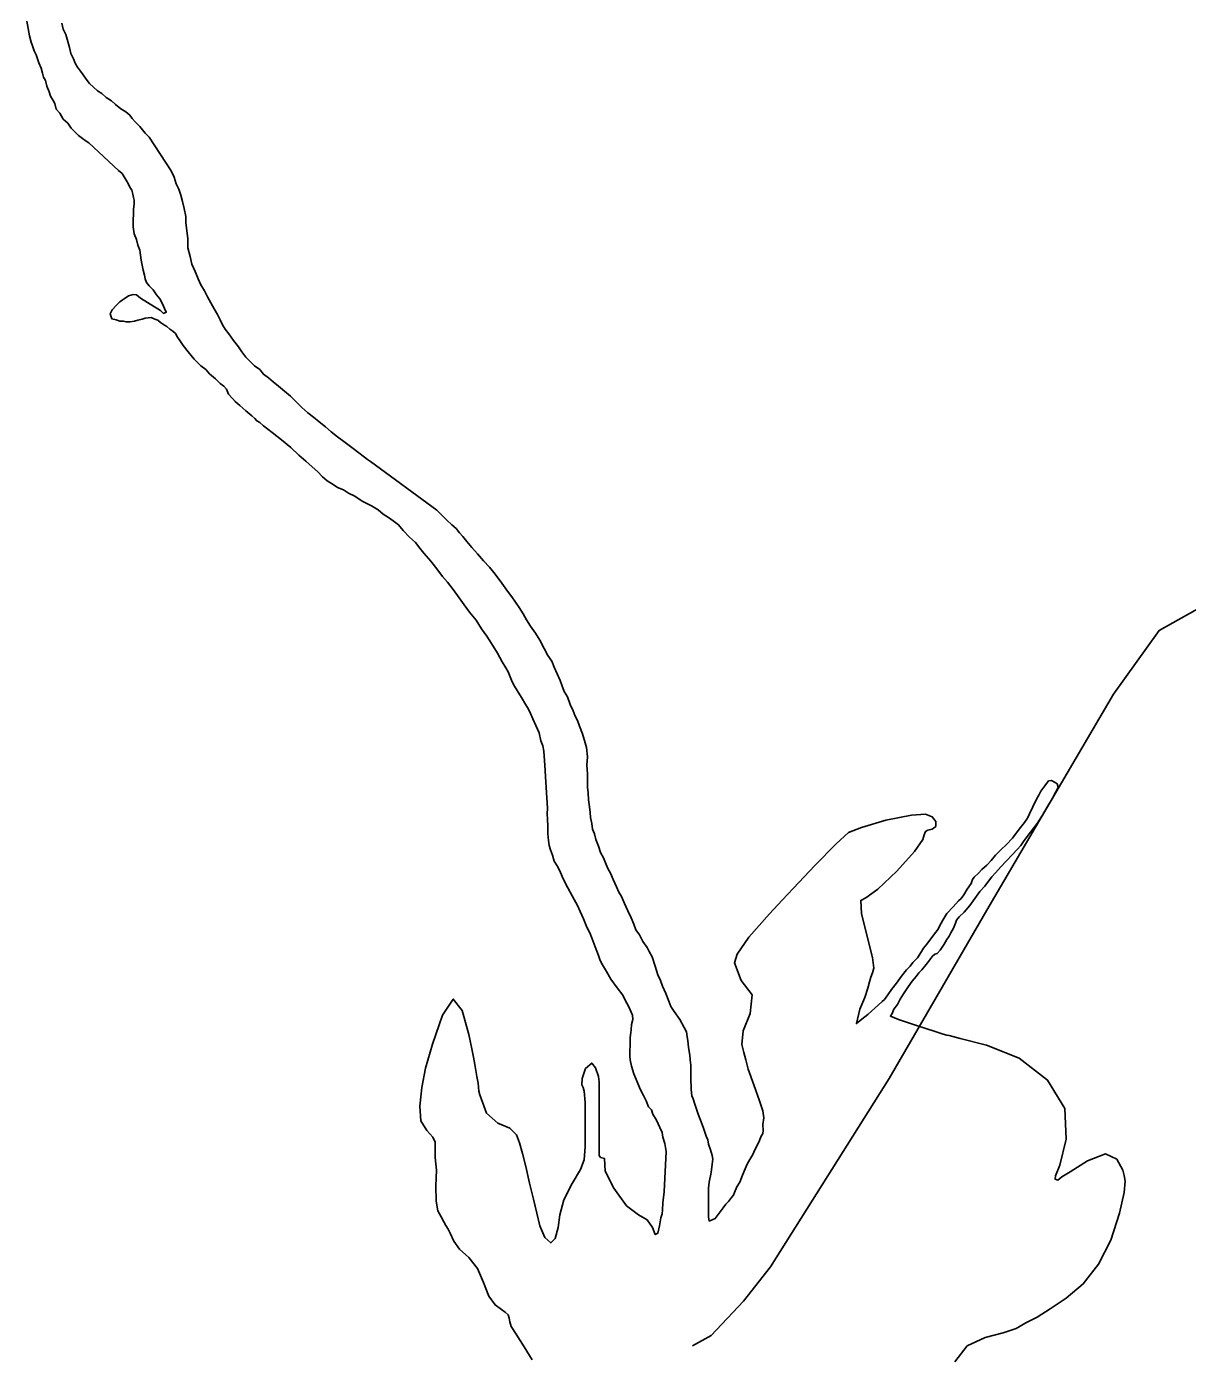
# Model space of a CAD drawing. Extents: x 1662474 to 1856135, y 779280 to 917889.
# Drawn here: x 1742502 to 1743374, y 802077 to 803078 of the extents above; entities that cross this region are included whole.
import ezdxf

# ---------------------------------------------------------------- set-up
doc = ezdxf.new("R2010")
doc.units = 0
doc.layers.add('Exist Hydrographic Lake Shore', color=7, linetype='Continuous')
doc.layers.add('Exist Hydrographic Misc Water Feature', color=7, linetype='Continuous')

msp = doc.modelspace()

# ---------------------------------------------------------------- linework, layer by layer
at = {"layer": 'Exist Hydrographic Lake Shore'}
for points in [[(1742607.6, 802852.9), (1742605.8, 802854), (1742602.9, 802856.1), (1742600.8, 802857.7), (1742598.6, 802858.4), (1742595.8, 802859.8), (1742591.5, 802859.2), (1742589.2, 802858.4), (1742586, 802857.7), (1742583.4, 802857.1), (1742580.2, 802856.6), (1742577.1, 802856.4), (1742575.2, 802856.9), (1742572.4, 802857.1), (1742569.5, 802857.9), (1742566.4, 802858.7), (1742565.2, 802862.4), (1742566.6, 802865.6), (1742569.5, 802868.7), (1742572.4, 802871.6), (1742574, 802872.9), (1742575.5, 802873.9), (1742578.8, 802876), (1742582.4, 802877.1), (1742584.8, 802876.8), (1742587.9, 802874.4), (1742593.1, 802871.1), (1742598.4, 802867.9), (1742600.8, 802866.3), (1742602.9, 802865), (1742605.2, 802862.9), (1742607.2, 802863.7), (1742606, 802866.6), (1742604.4, 802870), (1742602.4, 802873.7), (1742599.8, 802876.8), (1742597.4, 802880.5), (1742594.5, 802883.6), (1742592.4, 802886), (1742591.5, 802888.9), (1742590.8, 802891.5), (1742589.8, 802895.2), (1742589.2, 802899.1), (1742588.4, 802902.8), (1742587.9, 802906.5), (1742587.4, 802910.4), (1742586, 802914.1), (1742584.8, 802918.3), (1742583.1, 802922.5), (1742582.4, 802927.8), (1742582.4, 802931.7), (1742582.4, 802933.8), (1742582.6, 802936.7), (1742582.6, 802940.9), (1742583.1, 802945.1), (1742583.1, 802947.9), (1742582.6, 802949.8), (1742582.1, 802952.4), (1742581.4, 802955.3), (1742580, 802957.7), (1742578.8, 802960), (1742577.1, 802962.9), (1742575.5, 802965.5), (1742574, 802967.9), (1742571.4, 802970.2), (1742549, 802991), (1742547.2, 802992.3), (1742544.2, 802994.1), (1742541.4, 802996.5), (1742538.5, 802999.1), (1742535.9, 803002), (1742533.2, 803005.7), (1742529.9, 803008.8), (1742527.2, 803013.3), (1742524.6, 803016.2), (1742523.6, 803020.4), (1742522.2, 803022.8), (1742520.4, 803025.9), (1742519.4, 803029.3), (1742517.5, 803033.5), (1742516.5, 803037.7), (1742515.1, 803040.3), (1742514.4, 803043.2), (1742513.4, 803046.9), (1742511.5, 803051.1), (1742510.5, 803054), (1742509.4, 803057.1), (1742508.1, 803060), (1742506.8, 803063.7), (1742505.8, 803066.6), (1742504.6, 803071.3), (1742503.6, 803076.8), (1742502.4, 803082.3)], [(1742528.9, 803080.8), (1742529.9, 803076.3), (1742531.8, 803072.4), (1742533.2, 803067.1), (1742534.6, 803062.4), (1742535.6, 803057.9), (1742537.5, 803054), (1742538.8, 803050.8), (1742540.6, 803047.7), (1742542.8, 803044.8), (1742544.9, 803041.9), (1742547.2, 803038.8), (1742549.5, 803035.6), (1742552.5, 803032.8), (1742555.6, 803030.1), (1742558.8, 803028), (1742562.1, 803025.1), (1742566.1, 803022.5), (1742569.2, 803019.6), (1742573.1, 803016.4), (1742576.9, 803014.1), (1742579.8, 803011.8), (1742581.6, 803009.1), (1742584, 803006.8), (1742587.4, 803003.1), (1742591.5, 802998.3), (1742594.5, 802995.2), (1742611, 802969.8), (1742613.1, 802965.2), (1742614.6, 802960.2), (1742616.8, 802956.1), (1742618.1, 802951.6), (1742619.4, 802946.9), (1742620.8, 802941.6), (1742622, 802935.6), (1742622, 802930.9), (1742622.8, 802925.1), (1742623.4, 802918.8), (1742623.4, 802912), (1742625.1, 802905.7), (1742626.5, 802899.9), (1742628.9, 802894.4), (1742631.1, 802888.9), (1742633.2, 802884.2), (1742635.9, 802879.9), (1742638.2, 802875.2), (1742640.6, 802870.8), (1742643.2, 802866.3), (1742645.6, 802861.9), (1742647.8, 802857.9), (1742649.5, 802854.2), (1742651.6, 802851.1), (1742654.2, 802847.4), (1742657.8, 802842.4), (1742661.4, 802837.7), (1742664, 802834.1), (1742667.1, 802830.1), (1742670.2, 802826.7), (1742673.5, 802823.6), (1742677.4, 802820.6), (1742680.2, 802817.2), (1742684, 802814.4), (1742687.6, 802811.4), (1742691.5, 802808.1), (1742696, 802804.4), (1742700.5, 802800.7), (1742704.6, 802796.8), (1742709.1, 802792.3), (1742713.6, 802788.1), (1742717.8, 802784.9), (1742722.2, 802781.3), (1742726.8, 802777.6), (1742731.1, 802773.9), (1742735.9, 802770.2), (1742740.6, 802766.6), (1742746.6, 802762.1)], [(1742907.2, 802434.8), (1742904.6, 802440.1), (1742902.9, 802444.2), (1742900.8, 802447.9), (1742898.6, 802451.6), (1742897.4, 802456.1), (1742895.8, 802460), (1742894.8, 802463.4), (1742894.4, 802467.1), (1742893.9, 802472.1), (1742893.9, 802477.9), (1742893.6, 802483.1), (1742893.4, 802487.1), (1742893.6, 802491.2), (1742893.1, 802499.1), (1742892.4, 802510.9), (1742891.5, 802523.6), (1742891.2, 802530.4), (1742890.8, 802534.1), (1742890, 802538), (1742888.6, 802541.9), (1742887.4, 802547.9), (1742884.8, 802553.4), (1742882.6, 802558.4), (1742880.8, 802562.4), (1742879.2, 802565.6), (1742877.4, 802568.9), (1742874, 802574.4), (1742870.9, 802579.7), (1742868.8, 802582.9), (1742867.1, 802586.2), (1742865.6, 802589.9), (1742864, 802593.6), (1742862.4, 802596.8), (1742859.5, 802601.2), (1742856.1, 802607.6), (1742851.6, 802614.9), (1742848, 802620.4), (1742844, 802625.9), (1742839.9, 802632.4), (1742835.1, 802638.5), (1742831.1, 802644), (1742827.2, 802649.2), (1742822.8, 802655.6), (1742818.4, 802661.1), (1742814.6, 802665.2), (1742811.2, 802670), (1742806, 802676.8), (1742800.8, 802682.9), (1742797.6, 802686.6), (1742794.5, 802690.8), (1742790, 802694.9), (1742785.2, 802699.9), (1742781.6, 802704.1), (1742777.6, 802707.2), (1742774.2, 802709.6), (1742770.2, 802712.2), (1742766.4, 802715.4), (1742761.4, 802718.3), (1742754.5, 802721.9), (1742748.8, 802725.6), (1742744, 802727.8), (1742740.4, 802730.4), (1742735.9, 802732.2), (1742731.8, 802734.8), (1742728, 802737.2), (1742724.6, 802740.1), (1742721, 802743.8), (1742716.8, 802747.7), (1742712, 802751.9), (1742706.8, 802756.4), (1742700.8, 802762.1), (1742693.9, 802767.9), (1742686.9, 802773.4), (1742680.2, 802778.4), (1742677.4, 802780.8), (1742675.2, 802782.1), (1742673.8, 802783.9), (1742671.4, 802786), (1742666.9, 802789.7), (1742662.4, 802793.6), (1742659, 802796.8), (1742657.1, 802798.9), (1742654, 802802.2), (1742652.5, 802805.9), (1742650.4, 802808.3), (1742647.8, 802810.1), (1742644.2, 802813.8), (1742639.6, 802817.5), (1742637, 802820.6), (1742633.2, 802823.6), (1742628.2, 802828.5), (1742623.6, 802834.1), (1742619.9, 802838.8), (1742617.5, 802842.4), (1742615.8, 802845.1), (1742614.1, 802847.7), (1742612.2, 802849.5), (1742609.9, 802851.1), (1742607.6, 802852.9)], [(1742746.6, 802762.1), (1742752.8, 802757.4), (1742758.5, 802753.2), (1742760.6, 802751.6), (1742810.5, 802715.1)], [(1742810.5, 802715.1), (1742814.4, 802711.2), (1742818, 802707.5), (1742821.8, 802704.1), (1742825.1, 802701.2), (1742827.5, 802698.1), (1742829.9, 802695.2), (1742833, 802691.5), (1742836.8, 802687.1), (1742841.1, 802682.3), (1742845.6, 802677.1), (1742850.1, 802672.4), (1742854.2, 802667.1), (1742859.2, 802660.3), (1742863.5, 802654.2), (1742866.9, 802650.1), (1742869.5, 802645.9), (1742872.4, 802641.9), (1742875.2, 802637.2), (1742877.9, 802632.8), (1742880.8, 802628), (1742884.5, 802622.8), (1742887.9, 802617.5), (1742891.2, 802611.2), (1742893.9, 802605.9), (1742896.8, 802601.8), (1742898.6, 802597.3), (1742900.8, 802592.1), (1742903.1, 802587.3), (1742904.4, 802583.6), (1742906.2, 802578.9), (1742908.6, 802574.8), (1742910.5, 802569.2), (1742912.8, 802564.5), (1742914.4, 802560.3), (1742916, 802557.1), (1742917.5, 802552.9), (1742919.9, 802547.2), (1742922, 802540.3), (1742922.8, 802536.9), (1742923.6, 802529.8), (1742923.2, 802523.6), (1742923.6, 802517.2), (1742923.6, 802513.6), (1742923.6, 802510.4), (1742923.6, 802507.2), (1742924.1, 802502.8), (1742924.4, 802497.6), (1742925.1, 802492.3), (1742925.6, 802488.1), (1742925.9, 802484.4), (1742926.8, 802479.7), (1742927.5, 802475.5), (1742928.9, 802472.1), (1742929.9, 802467.9), (1742932, 802462.9), (1742933.5, 802457.9), (1742935.6, 802454), (1742937.2, 802450.3), (1742938.8, 802446.1), (1742940.9, 802442.4), (1742942.8, 802437.8), (1742945.4, 802432.2), (1742947.2, 802428.2), (1742949.2, 802425.1), (1742951.4, 802419.6), (1742954, 802414.1), (1742956.4, 802408.9), (1742958.5, 802404.1), (1742960, 802399.9), (1742962.6, 802396.2), (1742965.2, 802391.2), (1742968.5, 802386.6), (1742970, 802383.6), (1742972.1, 802379.7), (1742974.5, 802372.6), (1742976.4, 802366.1), (1742978.4, 802361.9), (1742980, 802357.7), (1742982.4, 802352.2), (1742984.8, 802346.4), (1742986.2, 802342.4), (1742988.6, 802338.5), (1742992.9, 802332.5), (1742996.2, 802326.7), (1742998.1, 802323.3), (1742998.6, 802319.6), (1742999.1, 802316.8), (1742999.6, 802311.5), (1743000.5, 802305.9), (1743000.8, 802302.3), (1743001.2, 802298.4), (1743001.2, 802288.9), (1743001.5, 802280), (1743002, 802275.2), (1743002.9, 802273.1), (1743003.9, 802269.8), (1743005.2, 802266.1), (1743006.5, 802262.4), (1743007.5, 802259.5)], [(1743159.5, 802365.2), (1743163.2, 802369.8), (1743166.1, 802372.6), (1743167.9, 802375.5), (1743171.4, 802378.9), (1743174.5, 802383.6), (1743176, 802386.2), (1743178.6, 802389.2), (1743182.1, 802393.9), (1743185.2, 802398.1), (1743187.1, 802400.4), (1743187.9, 802402.8), (1743190.5, 802407.2), (1743193.6, 802412.2), (1743198.4, 802417.2), (1743202.2, 802421.7), (1743204.4, 802423.6), (1743206.2, 802426.2), (1743208.9, 802430.4), (1743211.8, 802434.8), (1743212.8, 802437.8), (1743214.1, 802439.6), (1743217.2, 802442.4), (1743219.9, 802445.3), (1743221.8, 802446.9), (1743223.6, 802448.5), (1743226.8, 802452.1), (1743230.1, 802456.1), (1743232.5, 802458.4), (1743234.4, 802460.3), (1743238, 802463.9), (1743242.8, 802468.9), (1743247.8, 802475.5), (1743251.9, 802480.5), (1743254, 802483.9), (1743255.6, 802487.1), (1743258, 802492.3), (1743260.9, 802498.1), (1743262.6, 802501.2), (1743264.2, 802504.1), (1743267.1, 802508.1), (1743270, 802511.8), (1743272.1, 802512), (1743274.8, 802510.7), (1743276.4, 802509.6), (1743277.1, 802507.2), (1743275.5, 802503.6), (1743272.6, 802498.4), (1743269.2, 802492.6), (1743265.5, 802486), (1743261.4, 802479.7), (1743256.4, 802473.4), (1743251.6, 802467.1), (1743249.2, 802463.4), (1743246.4, 802460.3), (1743242.8, 802456.4), (1743238.2, 802451.6), (1743234.1, 802447.2), (1743230.1, 802442.7), (1743227.2, 802439.8), (1743224.9, 802436.4), (1743222, 802432.8), (1743218.4, 802428.8), (1743214.6, 802423.6), (1743210.8, 802418.3), (1743206.5, 802413.3), (1743202.9, 802409.6), (1743200.8, 802407.2), (1743200, 802404.9), (1743198.6, 802401.2), (1743196.5, 802397.8), (1743195.2, 802395.2), (1743193.6, 802392.6), (1743191.5, 802389.2), (1743188.6, 802384.7), (1743186.2, 802382.1), (1743184.5, 802381.6), (1743182.6, 802380), (1743180.8, 802377.4), (1743177.9, 802373.9), (1743174.8, 802370), (1743172.6, 802367.6), (1743170.5, 802364.8), (1743167.6, 802361.3), (1743164.5, 802357.1), (1743162.4, 802354.2), (1743160.9, 802351.9), (1743158.5, 802347.9), (1743156.4, 802343.8), (1743153.8, 802340.4), (1743152.4, 802337.2), (1743151.1, 802335.1), (1743157.1, 802332.5), (1743170.8, 802328), (1743184.8, 802323.6), (1743190.8, 802321.7), (1743193.4, 802320.9), (1743195.2, 802320.7), (1743203.6, 802318.3), (1743223.2, 802313.3)], [(1743007.5, 802259.5), (1743008.9, 802255.8), (1743010.8, 802250.9), (1743012.8, 802245.1), (1743014.1, 802242.2), (1743014.6, 802239.1), (1743016, 802234.8), (1743017.2, 802230.6), (1743017.8, 802227.8), (1743017.2, 802224.1), (1743016.5, 802217.8), (1743015.1, 802210.4), (1743014.6, 802205.9), (1743014.6, 802202), (1743014.6, 802195.2), (1743014.6, 802188.1), (1743014.6, 802184.4), (1743015.1, 802181.3), (1743019.6, 802183.1), (1743023.2, 802188.1), (1743025.6, 802191.2), (1743027.5, 802193.9), (1743029.6, 802196), (1743031.8, 802198.9), (1743033.2, 802200.7), (1743034.1, 802202.8), (1743035.9, 802207), (1743038, 802210.4), (1743040.1, 802215.7), (1743042, 802220.4), (1743043.5, 802224.1), (1743045.6, 802227.5), (1743047.8, 802231.2), (1743049.2, 802234.8), (1743051.1, 802238), (1743052.8, 802241.7), (1743053.8, 802244.6), (1743055.4, 802246.9), (1743055.6, 802249.2), (1743055.4, 802253.8), (1743056.1, 802258.8), (1743055.4, 802264), (1743052.8, 802271.6), (1743048.5, 802283.6), (1743044.2, 802295.2), (1743042.5, 802302.3), (1743041.1, 802307.8), (1743039.6, 802313.8), (1743040.6, 802324.1), (1743045.9, 802337.2), (1743047.2, 802351.1), (1743039, 802361.9), (1743034.1, 802375.2), (1743036.1, 802381.6), (1743044.9, 802394.4), (1743060.4, 802412), (1743069.8, 802422.2), (1743078.4, 802431.2), (1743094.4, 802448.2), (1743110.5, 802464.5), (1743119.6, 802473.1), (1743129.4, 802476.8), (1743147.8, 802482.3), (1743166.9, 802486), (1743177.6, 802486.8), (1743182.6, 802484.9), (1743185.2, 802481.3), (1743185.2, 802477.6), (1743182.4, 802475.5), (1743179.2, 802474.8), (1743177.4, 802473.9), (1743176.4, 802471.3), (1743175.5, 802467.9), (1743169.2, 802458.7), (1743155.9, 802444), (1743141.6, 802430.4), (1743132.8, 802424.1), (1743128.9, 802422), (1743129.4, 802412.2), (1743133.5, 802396), (1743137.8, 802379.2), (1743138.8, 802371.1), (1743137.8, 802367.6), (1743136.4, 802364.5), (1743135.4, 802360.8), (1743134.1, 802356.1), (1743132, 802349.2), (1743128.2, 802340.4), (1743125.6, 802329.6), (1743129.6, 802332.8), (1743134.1, 802336.4), (1743137.2, 802339.1), (1743139.4, 802341.1), (1743142, 802343.5), (1743144.9, 802346.1), (1743146.6, 802347.7), (1743149.2, 802351.1), (1743151.9, 802355.1), (1743155.6, 802359.8), (1743159.5, 802365.2)], [(1742856.4, 802254.8), (1742865.2, 802251.1), (1742870.2, 802246.1), (1742872.6, 802240.1), (1742874.8, 802231.9), (1742877.4, 802222.2), (1742880, 802209.6), (1742883.1, 802197.8), (1742885.5, 802187.1), (1742887.9, 802177.6), (1742891.5, 802168.9), (1742896, 802164.8), (1742899.4, 802168.2), (1742901.5, 802176.3), (1742902.9, 802186), (1742905.8, 802197.1), (1742912, 802209.4), (1742918.4, 802219.9), (1742921.2, 802227.2), (1742921.8, 802236.9), (1742921.8, 802252.9), (1742921.8, 802270.2), (1742921.2, 802278.7), (1742920.4, 802281.6), (1742919.4, 802283.6), (1742919.6, 802288.4), (1742922.2, 802295.8), (1742926.8, 802299.9), (1742929.6, 802296.2), (1742932, 802289.7), (1742932.5, 802285.8), (1742932.5, 802282.9), (1742932.5, 802280), (1742932.5, 802272.4), (1742932.5, 802255.6), (1742932.5, 802238.8), (1742932.5, 802230.6), (1742933.5, 802229.1), (1742936.4, 802228.2), (1742936.8, 802218.8), (1742943.5, 802205.9), (1742953, 802192.8), (1742961.9, 802186), (1742968.5, 802182.1), (1742972.4, 802176.3), (1742974.5, 802171.1), (1742976.4, 802172.1), (1742977.6, 802177.6), (1742978.6, 802183.6), (1742979.8, 802186.6), (1742980, 802189.7), (1742980.2, 802194.9), (1742981.2, 802203.3), (1742982.6, 802233.5), (1742981.6, 802239.6), (1742980.2, 802244.3), (1742979.8, 802247.7), (1742977.9, 802251.4), (1742975.5, 802256.9), (1742972.6, 802261.6), (1742971.6, 802264.8), (1742969.5, 802267.1), (1742967.6, 802271.6), (1742965.6, 802275.5), (1742964, 802278.7), (1742962.6, 802281.6), (1742960.9, 802285.8), (1742958.5, 802291.8), (1742956.6, 802297.6), (1742955.6, 802302.3), (1742955.4, 802305.2), (1742955.4, 802308.6), (1742955.6, 802313.6), (1742955.6, 802319.1), (1742956.1, 802322.8), (1742956.4, 802324.9), (1742956.6, 802328.8), (1742957.8, 802332.5), (1742957.4, 802335.9), (1742956.4, 802338), (1742954.8, 802341.7), (1742953.2, 802344.8), (1742951.6, 802347.7), (1742950.1, 802350.9), (1742945.9, 802356.4), (1742941.1, 802362.9), (1742937.8, 802368.7), (1742934.9, 802373.7), (1742933.2, 802376.8), (1742931.8, 802380.8), (1742929.4, 802387.1), (1742927.2, 802393.1), (1742925.4, 802397.6), (1742923.2, 802402), (1742920.6, 802408.1), (1742918, 802413.6), (1742916, 802418.1), (1742913.6, 802422.8), (1742910.5, 802428.2), (1742907.2, 802434.8)], [(1742882.1, 802077.1), (1742876.1, 802086.8), (1742870, 802096.2), (1742866.4, 802102), (1742865.2, 802105.7), (1742864.8, 802108.3), (1742864, 802110.9), (1742861.9, 802112.8), (1742859, 802114.9), (1742854.2, 802118.3), (1742849.5, 802124.9), (1742845.6, 802135.1), (1742841.1, 802145.6), (1742834.4, 802153.8), (1742827.5, 802160.1), (1742823.2, 802166.1), (1742820.6, 802172.1), (1742818.9, 802175.2), (1742817.2, 802177.9), (1742815.8, 802180.8), (1742813.6, 802184.4), (1742811.2, 802188.9), (1742809.9, 802196.2), (1742809.6, 802207.6), (1742810.1, 802219.4), (1742809.1, 802229.1), (1742809.1, 802235.4), (1742809.1, 802240.4), (1742807.5, 802244.3), (1742802.9, 802249.2), (1742798.4, 802256.4), (1742797.6, 802267.6), (1742799.1, 802281.6), (1742802, 802296), (1742807.2, 802314.1), (1742814.6, 802335.9), (1742822.8, 802347.9), (1742829.4, 802339.3), (1742834.4, 802321.4), (1742836.8, 802310.7), (1742838, 802304.4), (1742839, 802298.9), (1742840.6, 802289.7), (1742841.4, 802284.9), (1742842, 802278.9), (1742842.8, 802276.1), (1742847.8, 802262.4), (1742856.4, 802254.8)], [(1743223.2, 802313.3), (1743247.8, 802303.6), (1743269.2, 802287.1), (1743282.1, 802265.8), (1743283.1, 802242.7), (1743278.4, 802223.3), (1743275.2, 802215.1), (1743274.8, 802212.8), (1743276.9, 802212), (1743280, 802214.4), (1743286.2, 802218.3), (1743299.1, 802226.4), (1743312.8, 802231.7), (1743321.2, 802227.8), (1743325.6, 802219.6), (1743326.8, 802215.4), (1743327.5, 802211.2), (1743326.8, 802202.8), (1743323.2, 802187.1), (1743316.8, 802166.9), (1743307.5, 802148.8), (1743296, 802134.1), (1743283.1, 802123.3), (1743271.1, 802115.4), (1743261.4, 802109.1), (1743252.8, 802104.9), (1743245.6, 802100.7), (1743235.9, 802097.3), (1743222.2, 802093.9), (1743208.9, 802087.6), (1743199.6, 802075.5)]]:
    msp.add_lwpolyline(points, dxfattribs=at)
at = {"layer": 'Exist Hydrographic Misc Water Feature'}
msp.add_lwpolyline([(1743638.5, 802794.4), (1743614.3, 802772.7), (1743590.1, 802754.8), (1743559.9, 802737.1), (1743499.8, 802705.6), (1743437.3, 802672.1), (1743353, 802624.8), (1743318.6, 802577), (1743225.3, 802417.8), (1743150.2, 802288.3), (1743061, 802147), (1743040.7, 802121.2), (1743016.5, 802095.4), (1743002.6, 802087.5)], dxfattribs=at)

doc.saveas('drawing.dxf')
